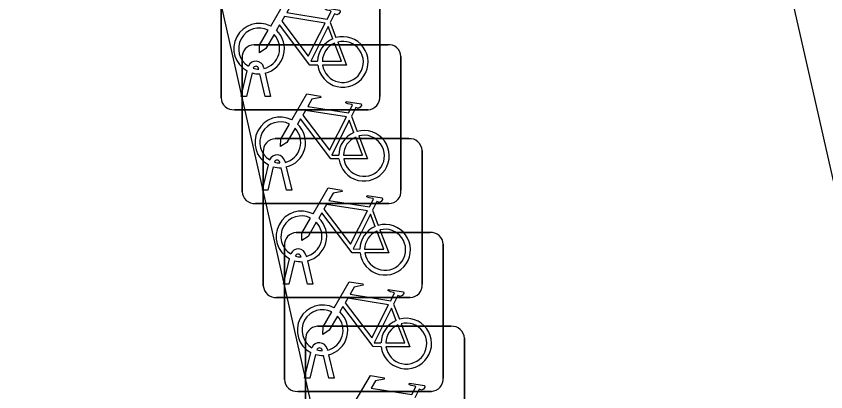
# Model space of a CAD drawing. Extents: x 161772 to 163123, y 383092 to 383917.
# Drawn here: x 163078.54 to 163083.63, y 383691.15 to 383693.51 of the extents above; entities that cross this region are included whole.
import ezdxf

# ---------------------------------------------------------------- set-up
doc = ezdxf.new("R2010")
doc.units = 0
for name, color, linetype in [('IMGEO_Fietsenrek', 7, 'Continuous'), ('IMGEO_Fietspad_gesloten', 7, 'Continuous'), ('IMGEO_Pand', 7, 'Continuous')]:
    doc.layers.add(name, color=color, linetype=linetype)

msp = doc.modelspace()

# ---------------------------------------------------------------- linework, layer by layer
at = {"layer": 'IMGEO_Fietsenrek'}
for p, q in [((163079.8275, 383692.9989), (163079.8275, 383693.8398)), ((163079.8275, 383693.8398), (163079.8275, 383692.9989)), ((163080.8265, 383693.8491), (163080.8265, 383693.0082)), ((163080.8265, 383693.0082), (163080.8265, 383693.8491)), ((163080.5142, 383693.4732), (163080.5505, 383693.378)), ((163080.0349, 383693.3335), (163080.8758, 383693.3335)), ((163080.8758, 383693.3335), (163080.0349, 383693.3335)), ((163080.9595, 383693.2591), (163080.9595, 383692.4182)), ((163080.9595, 383692.4182), (163080.9595, 383693.2591)), ((163079.9605, 383692.4089), (163079.9605, 383693.2498)), ((163079.9605, 383693.2498), (163079.9605, 383692.4089)), ((163079.9545, 383693.0083), (163079.9928, 383693.1683)), ((163080.0232, 383693.1561), (163079.9879, 383693.0083)), ((163080.0649, 383693.1799), (163080.0639, 383693.1842)), ((163080.0956, 383693.1914), (163080.0974, 383693.1835)), ((163080.106, 383693.0083), (163080.0721, 383693.15)), ((163080.1044, 383693.1543), (163080.1394, 383693.0083)), ((163079.9879, 383693.0083), (163079.9545, 383693.0083)), ((163080.1394, 383693.0083), (163080.106, 383693.0083)), ((163080.7521, 383692.9245), (163079.9112, 383692.9245)), ((163079.9112, 383692.9245), (163080.7521, 383692.9245)), ((163080.6472, 383692.8832), (163080.6835, 383692.788)), ((163080.1679, 383692.7425), (163081.0088, 383692.7425)), ((163081.0088, 383692.7425), (163080.1679, 383692.7425)), ((163080.0935, 383691.8179), (163080.0935, 383692.6588)), ((163080.0935, 383692.6588), (163080.0935, 383691.8179)), ((163081.0925, 383692.6681), (163081.0925, 383691.8272)), ((163081.0925, 383691.8272), (163081.0925, 383692.6681)), ((163080.2286, 383692.6014), (163080.2304, 383692.5935)), ((163080.0875, 383692.4183), (163080.1258, 383692.5783)), ((163080.1562, 383692.5661), (163080.1209, 383692.4183)), ((163080.1979, 383692.5899), (163080.1969, 383692.5942)), ((163080.239, 383692.4183), (163080.2051, 383692.56)), ((163080.2374, 383692.5643), (163080.2724, 383692.4183)), ((163080.1209, 383692.4183), (163080.0875, 383692.4183)), ((163080.2724, 383692.4183), (163080.239, 383692.4183)), ((163080.8851, 383692.3345), (163080.0442, 383692.3345)), ((163080.0442, 383692.3345), (163080.8851, 383692.3345)), ((163080.7802, 383692.2922), (163080.8165, 383692.197)), ((163080.3009, 383692.1525), (163081.1418, 383692.1525)), ((163081.1418, 383692.1525), (163080.3009, 383692.1525)), ((163080.2265, 383691.2279), (163080.2265, 383692.0688)), ((163080.2265, 383692.0688), (163080.2265, 383691.2279)), ((163081.2255, 383692.0781), (163081.2255, 383691.2372)), ((163081.2255, 383691.2372), (163081.2255, 383692.0781)), ((163080.2205, 383691.8273), (163080.2588, 383691.9873)), ((163080.3309, 383691.9989), (163080.3299, 383692.0032)), ((163080.3616, 383692.0104), (163080.3634, 383692.0025)), ((163080.2892, 383691.9751), (163080.2539, 383691.8273)), ((163080.372, 383691.8273), (163080.3381, 383691.969)), ((163080.3704, 383691.9733), (163080.4054, 383691.8273)), ((163080.2539, 383691.8273), (163080.2205, 383691.8273)), ((163080.4054, 383691.8273), (163080.372, 383691.8273)), ((163081.0181, 383691.7435), (163080.1772, 383691.7435)), ((163080.1772, 383691.7435), (163081.0181, 383691.7435)), ((163080.9132, 383691.7022), (163080.9495, 383691.607)), ((163080.4339, 383691.5625), (163081.2748, 383691.5625)), ((163081.2748, 383691.5625), (163080.4339, 383691.5625)), ((163080.3595, 383690.6379), (163080.3595, 383691.4788)), ((163080.3595, 383691.4788), (163080.3595, 383690.6379)), ((163081.3585, 383691.4881), (163081.3585, 383690.6472)), ((163081.3585, 383690.6472), (163081.3585, 383691.4881)), ((163080.3535, 383691.2373), (163080.3918, 383691.3973)), ((163080.4222, 383691.3851), (163080.3869, 383691.2373)), ((163080.4639, 383691.4089), (163080.4629, 383691.4132)), ((163080.505, 383691.2373), (163080.4711, 383691.379)), ((163080.4946, 383691.4204), (163080.4964, 383691.4125)), ((163080.5034, 383691.3833), (163080.5384, 383691.2373)), ((163080.3869, 383691.2373), (163080.3535, 383691.2373)), ((163080.5384, 383691.2373), (163080.505, 383691.2373)), ((163081.1511, 383691.1535), (163080.3102, 383691.1535)), ((163080.3102, 383691.1535), (163081.1511, 383691.1535))]:
    msp.add_line(p, q, dxfattribs=at)
for points in [[(163080.1401, 383693.4502), (163080.2348, 383693.6137), (163080.321, 383693.5999), (163080.3227, 383693.5912), (163080.2666, 383693.5803), (163080.2404, 383693.535), (163080.4956, 383693.4942)], [(163080.4956, 383693.4942), (163080.5206, 383693.543), (163080.5155, 383693.547), (163080.4923, 383693.5507), (163080.4796, 383693.5582), (163080.4786, 383693.5613), (163080.4808, 383693.5659), (163080.5756, 383693.5508), (163080.5779, 383693.5405), (163080.5685, 383693.5281), (163080.5561, 383693.5217), (163080.5416, 383693.5279), (163080.5142, 383693.4732)], [(163080.4827, 383693.469), (163080.2259, 383693.51), (163080.2092, 383693.4812), (163080.3762, 383693.2609), (163080.4827, 383693.469)], [(163080.1608, 383693.3977), (163080.1092, 383693.3085), (163080.0693, 383693.2825), (163080.0705, 383693.33), (163080.125, 383693.4242)], [(163080.4358, 383693.2055), (163080.3861, 383693.2056), (163080.1954, 383693.4573), (163080.1764, 383693.4245)], [(163080.5307, 383693.371), (163080.5014, 383693.4478), (163080.392, 383693.2297), (163080.4347, 383693.2296)], [(163080.4647, 383693.2295), (163080.5846, 383693.2293), (163080.5414, 383693.3429)], [(163080.5612, 383693.3498), (163080.6162, 383693.2052), (163080.4661, 383693.2055)], [(163080.2731, 383692.8602), (163080.3678, 383693.0237), (163080.454, 383693.0099), (163080.4557, 383693.0012), (163080.3996, 383692.9903), (163080.3734, 383692.945), (163080.6286, 383692.9042)], [(163080.6286, 383692.9042), (163080.6536, 383692.953), (163080.6485, 383692.957), (163080.6253, 383692.9607), (163080.6126, 383692.9682), (163080.6116, 383692.9713), (163080.6138, 383692.9759), (163080.7086, 383692.9608), (163080.7109, 383692.9505), (163080.7015, 383692.9381), (163080.6891, 383692.9317), (163080.6746, 383692.9379), (163080.6472, 383692.8832)], [(163080.6157, 383692.879), (163080.3589, 383692.92), (163080.3422, 383692.8912), (163080.5092, 383692.6709), (163080.6157, 383692.879)], [(163080.5688, 383692.6155), (163080.5191, 383692.6156), (163080.3284, 383692.8673), (163080.3094, 383692.8345)], [(163080.6637, 383692.781), (163080.6344, 383692.8578), (163080.525, 383692.6397), (163080.5677, 383692.6396)], [(163080.2938, 383692.8077), (163080.2422, 383692.7185), (163080.2023, 383692.6925), (163080.2035, 383692.74), (163080.258, 383692.8342)], [(163080.5977, 383692.6395), (163080.7176, 383692.6393), (163080.6744, 383692.7529)], [(163080.6942, 383692.7598), (163080.7492, 383692.6152), (163080.5991, 383692.6155)], [(163080.4061, 383692.2692), (163080.5008, 383692.4327), (163080.587, 383692.4189), (163080.5887, 383692.4102), (163080.5326, 383692.3993), (163080.5064, 383692.354), (163080.7616, 383692.3132)], [(163080.7616, 383692.3132), (163080.7866, 383692.362), (163080.7815, 383692.366), (163080.7583, 383692.3697), (163080.7456, 383692.3772), (163080.7446, 383692.3803), (163080.7468, 383692.3849), (163080.8416, 383692.3698), (163080.8439, 383692.3595), (163080.8345, 383692.3471), (163080.8221, 383692.3407), (163080.8076, 383692.3469), (163080.7802, 383692.2922)], [(163080.7487, 383692.288), (163080.4919, 383692.329), (163080.4752, 383692.3002), (163080.6422, 383692.0799), (163080.7487, 383692.288)], [(163080.4268, 383692.2167), (163080.3752, 383692.1275), (163080.3353, 383692.1015), (163080.3365, 383692.149), (163080.391, 383692.2432)], [(163080.7018, 383692.0245), (163080.6521, 383692.0246), (163080.4614, 383692.2763), (163080.4424, 383692.2435)], [(163080.7967, 383692.19), (163080.7674, 383692.2668), (163080.658, 383692.0487), (163080.7007, 383692.0486)], [(163080.7307, 383692.0485), (163080.8506, 383692.0483), (163080.8074, 383692.1619)], [(163080.8272, 383692.1688), (163080.8822, 383692.0242), (163080.7321, 383692.0245)], [(163080.5391, 383691.6792), (163080.6338, 383691.8427), (163080.72, 383691.8289), (163080.7217, 383691.8202), (163080.6656, 383691.8093), (163080.6394, 383691.764), (163080.8946, 383691.7232)], [(163080.8946, 383691.7232), (163080.9196, 383691.772), (163080.9145, 383691.776), (163080.8913, 383691.7797), (163080.8786, 383691.7872), (163080.8776, 383691.7903), (163080.8798, 383691.7949), (163080.9746, 383691.7798), (163080.9769, 383691.7695), (163080.9675, 383691.7571), (163080.9551, 383691.7507), (163080.9406, 383691.7569), (163080.9132, 383691.7022)], [(163080.8817, 383691.698), (163080.6249, 383691.739), (163080.6082, 383691.7102), (163080.7752, 383691.4899), (163080.8817, 383691.698)], [(163080.8348, 383691.4345), (163080.7851, 383691.4346), (163080.5944, 383691.6863), (163080.5754, 383691.6535)], [(163080.5598, 383691.6267), (163080.5082, 383691.5375), (163080.4683, 383691.5115), (163080.4695, 383691.559), (163080.524, 383691.6532)], [(163080.9297, 383691.6), (163080.9004, 383691.6768), (163080.791, 383691.4587), (163080.8337, 383691.4586)], [(163080.9602, 383691.5788), (163081.0152, 383691.4342), (163080.8651, 383691.4345)], [(163080.8637, 383691.4585), (163080.9836, 383691.4583), (163080.9404, 383691.5719)], [(163080.6721, 383691.0892), (163080.7668, 383691.2527), (163080.853, 383691.2389), (163080.8547, 383691.2302), (163080.7986, 383691.2193), (163080.7724, 383691.174), (163081.0276, 383691.1332)], [(163081.0276, 383691.1332), (163081.0526, 383691.182), (163081.0475, 383691.186), (163081.0243, 383691.1897), (163081.0116, 383691.1972), (163081.0106, 383691.2003), (163081.0128, 383691.2049), (163081.1076, 383691.1898), (163081.1099, 383691.1795), (163081.1005, 383691.1671), (163081.0881, 383691.1607), (163081.0736, 383691.1669), (163081.0462, 383691.1122)]]:
    msp.add_lwpolyline(points, dxfattribs=at)
for centre, radius, start, end in [((163080.0671, 383693.3089), 0.159, 62.6766, 242.1369), ((163080.0671, 383693.3089), 0.129, 63.3192, 238.903), ((163080.0671, 383693.3089), 0.159, 283.5766, 46.6042), ((163080.0671, 383693.3089), 0.129, 283.6043, 43.4302), ((163080.5937, 383693.2249), 0.159, 113.3408, 178.3217), ((163080.5937, 383693.2249), 0.159, 187.0065, 105.7708), ((163080.0382, 383693.2556), 0.0779, 92.4484, 184.2845), ((163080.0382, 383693.2556), 0.0779, 92.4484, 184.2845), ((163080.5937, 383693.2249), 0.129, 113.923, 177.9556), ((163080.5937, 383693.2249), 0.129, 188.6715, 104.5883), ((163080.8816, 383693.2558), 0.0779, 2.4484, 94.2845), ((163080.8816, 383693.2558), 0.0779, 2.4484, 94.2845), ((163080.0469, 383693.1803), 0.0499, 12.8025, 158.6934), ((163080.0671, 383693.3089), 0.159, 253.9967, 271.7867), ((163080.0469, 383693.1803), 0.0174, 12.8025, 163.4502), ((163080.0671, 383693.3089), 0.129, 253.415, 269.0204), ((163080.7488, 383693.0024), 0.0779, 272.4484, 4.2845), ((163080.7488, 383693.0024), 0.0779, 272.4484, 4.2845), ((163079.9054, 383693.0022), 0.0779, 182.4484, 274.2845), ((163079.9054, 383693.0022), 0.0779, 182.4484, 274.2845), ((163080.2001, 383692.7189), 0.159, 62.6766, 242.1369), ((163080.2001, 383692.7189), 0.129, 63.3192, 238.903), ((163080.2001, 383692.7189), 0.129, 283.6043, 43.4302), ((163080.2001, 383692.7189), 0.159, 283.5766, 46.6042), ((163080.7267, 383692.6349), 0.159, 113.3408, 178.3217), ((163080.7267, 383692.6349), 0.159, 187.0065, 105.7708), ((163080.7267, 383692.6349), 0.129, 113.923, 177.9556), ((163080.7267, 383692.6349), 0.129, 188.6715, 104.5883), ((163080.1712, 383692.6646), 0.0779, 92.4484, 184.2845), ((163080.1712, 383692.6646), 0.0779, 92.4484, 184.2845), ((163081.0146, 383692.6648), 0.0779, 2.4484, 94.2845), ((163081.0146, 383692.6648), 0.0779, 2.4484, 94.2845), ((163080.1799, 383692.5903), 0.0499, 12.8025, 158.6934), ((163080.1799, 383692.5903), 0.0174, 12.8025, 163.4502), ((163080.2001, 383692.7189), 0.159, 253.9967, 271.7867), ((163080.2001, 383692.7189), 0.129, 253.415, 269.0204), ((163080.0384, 383692.4122), 0.0779, 182.4484, 274.2845), ((163080.0384, 383692.4122), 0.0779, 182.4484, 274.2845), ((163080.8818, 383692.4124), 0.0779, 272.4484, 4.2845), ((163080.8818, 383692.4124), 0.0779, 272.4484, 4.2845), ((163080.3331, 383692.1279), 0.159, 62.6766, 242.1369), ((163080.3331, 383692.1279), 0.129, 63.3192, 238.903), ((163080.3331, 383692.1279), 0.159, 283.5766, 46.6042), ((163080.3331, 383692.1279), 0.129, 283.6043, 43.4302), ((163080.8597, 383692.0439), 0.159, 113.3408, 178.3217), ((163080.8597, 383692.0439), 0.159, 187.0065, 105.7708), ((163080.3042, 383692.0746), 0.0779, 92.4484, 184.2845), ((163080.3042, 383692.0746), 0.0779, 92.4484, 184.2845), ((163080.8597, 383692.0439), 0.129, 113.923, 177.9556), ((163080.8597, 383692.0439), 0.129, 188.6715, 104.5883), ((163081.1476, 383692.0748), 0.0779, 2.4484, 94.2845), ((163081.1476, 383692.0748), 0.0779, 2.4484, 94.2845), ((163080.3129, 383691.9993), 0.0499, 12.8025, 158.6934), ((163080.3129, 383691.9993), 0.0174, 12.8025, 163.4502), ((163080.3331, 383692.1279), 0.129, 253.415, 269.0204), ((163080.3331, 383692.1279), 0.159, 253.9967, 271.7867), ((163080.1714, 383691.8212), 0.0779, 182.4484, 274.2845), ((163080.1714, 383691.8212), 0.0779, 182.4484, 274.2845), ((163081.0148, 383691.8214), 0.0779, 272.4484, 4.2845), ((163081.0148, 383691.8214), 0.0779, 272.4484, 4.2845), ((163080.4661, 383691.5379), 0.159, 62.6766, 242.1369), ((163080.4661, 383691.5379), 0.129, 63.3192, 238.903), ((163080.4661, 383691.5379), 0.159, 283.5766, 46.6042), ((163080.4661, 383691.5379), 0.129, 283.6043, 43.4302), ((163080.9927, 383691.4539), 0.159, 113.3408, 178.3217), ((163080.9927, 383691.4539), 0.159, 187.0065, 105.7708), ((163080.9927, 383691.4539), 0.129, 188.6715, 104.5883), ((163080.4372, 383691.4846), 0.0779, 92.4484, 184.2845), ((163080.4372, 383691.4846), 0.0779, 92.4484, 184.2845), ((163080.9927, 383691.4539), 0.129, 113.923, 177.9556), ((163081.2806, 383691.4848), 0.0779, 2.4484, 94.2845), ((163081.2806, 383691.4848), 0.0779, 2.4484, 94.2845), ((163080.4459, 383691.4093), 0.0499, 12.8025, 158.6934), ((163080.4459, 383691.4093), 0.0174, 12.8025, 163.4502), ((163080.4661, 383691.5379), 0.159, 253.9967, 271.7867), ((163080.4661, 383691.5379), 0.129, 253.415, 269.0204), ((163080.3044, 383691.2312), 0.0779, 182.4484, 274.2845), ((163080.3044, 383691.2312), 0.0779, 182.4484, 274.2845), ((163081.1478, 383691.2314), 0.0779, 272.4484, 4.2845), ((163081.1478, 383691.2314), 0.0779, 272.4484, 4.2845)]:
    msp.add_arc(centre, radius, start, end, dxfattribs=at)
at = {"layer": 'IMGEO_Fietspad_gesloten'}
msp.add_lwpolyline([(163091.086, 383659.624), (163091.045, 383659.901), (163086.855, 383678.511), (163082.538, 383697.507), (163082.427, 383698.051), (163081.953, 383700.113)], dxfattribs=at)
at = {"layer": 'IMGEO_Pand'}
msp.add_lwpolyline([(163083.4, 383677.745), (163078.539, 383699.313)], dxfattribs=at)

doc.saveas('drawing.dxf')
